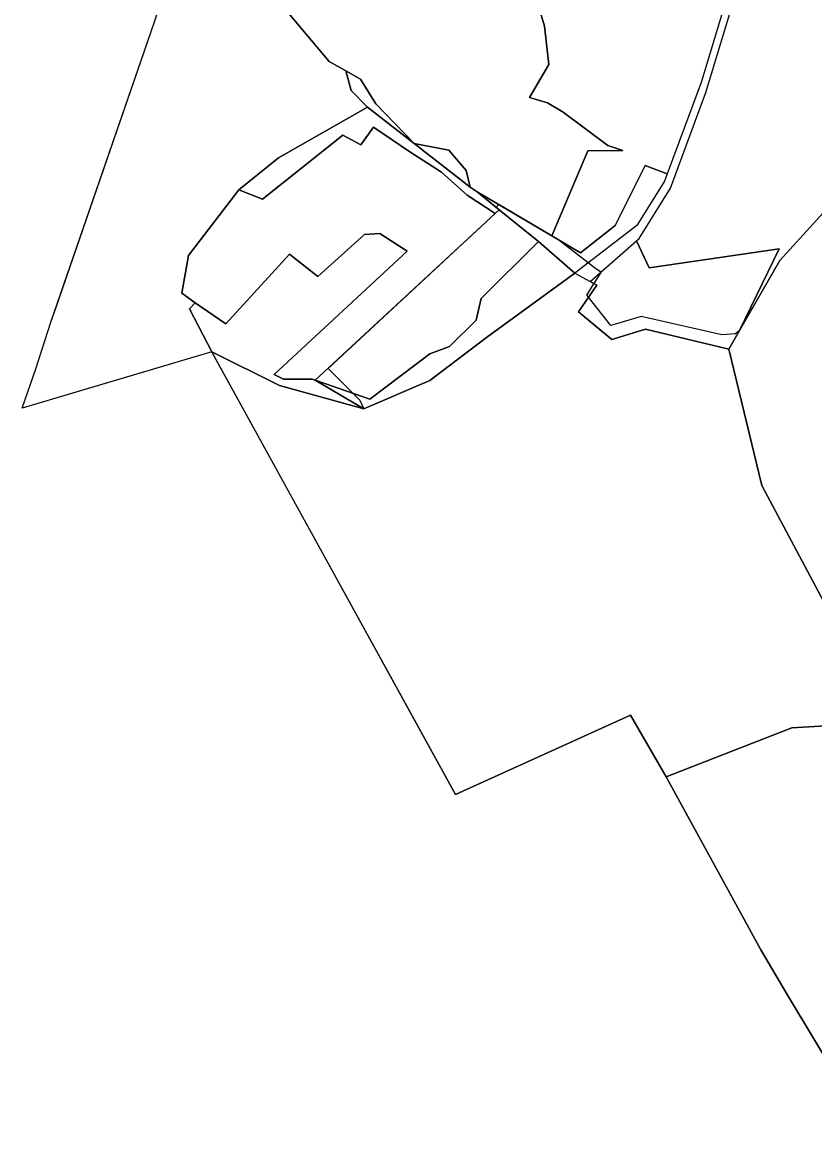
# Model space of a CAD drawing. Extents: x -477304 to -465429, y -1159113 to -1149210.
# Drawn here: x -475013.3 to -474701.5, y -1157661.9 to -1157226 of the extents above; entities that cross this region are included whole.
import ezdxf

# ---------------------------------------------------------------- set-up
doc = ezdxf.new("R2010")
doc.units = 0
for name, color, linetype in [('BPEJ_s', 7, 'Continuous'), ('PUPFL_s', 7, 'Continuous'), ('trav_porost_s', 7, 'Continuous')]:
    doc.layers.add(name, color=color, linetype=linetype)

msp = doc.modelspace()

# ---------------------------------------------------------------- linework, layer by layer
at = {"layer": 'BPEJ_s'}
for points in [[(-474938.57, -1157356.01), (-474938.75, -1157355.68), (-474989.94, -1157370.83), (-475013.32, -1157377.75), (-475008, -1157362.36), (-475002.07, -1157344.02), (-475000, -1157338.03), (-474961.24, -1157225.87)], [(-474690.38, -1157292.28), (-474715.36, -1157319.71), (-474731.13, -1157347.26), (-474732.69, -1157348.55), (-474738.1, -1157348.95), (-474769.8, -1157341.73), (-474781.83, -1157345.34), (-474790.56, -1157334.2), (-474791.26, -1157333.31), (-474788.43, -1157328.86), (-474785.64, -1157324.48), (-474785.77, -1157324.38), (-474788.15, -1157322.56), (-474790.64, -1157320.66), (-474802.74, -1157311.39), (-474804.94, -1157310.09), (-474825.8, -1157297.78), (-474826.91, -1157298.77), (-474825.68, -1157299.77), (-474827.28, -1157301.26), (-474893, -1157362.15), (-474883.11, -1157372.03), (-474880.52, -1157374.63), (-474878.95, -1157378.08), (-474912.07, -1157368.87), (-474938.28, -1157355.91), (-474938.57, -1157356.01), (-474842.92, -1157529.72), (-474774.11, -1157498.48), (-474760, -1157522.78), (-474722.74, -1157590.74), (-474712.47, -1157608.26), (-474680.22, -1157661.92)], [(-474690.38, -1157292.28), (-474715.36, -1157319.71), (-474731.13, -1157347.26), (-474732.69, -1157348.55), (-474738.1, -1157348.95), (-474769.8, -1157341.73), (-474781.83, -1157345.34), (-474790.56, -1157334.2), (-474791.26, -1157333.31), (-474788.43, -1157328.86), (-474785.64, -1157324.48), (-474785.77, -1157324.38), (-474788.15, -1157322.56), (-474790.64, -1157320.66), (-474802.74, -1157311.39), (-474804.94, -1157310.09), (-474825.8, -1157297.78), (-474826.91, -1157298.77)], [(-474826.91, -1157298.77), (-474825.68, -1157299.77), (-474827.28, -1157301.26), (-474893, -1157362.15), (-474883.11, -1157372.03), (-474880.52, -1157374.63), (-474878.95, -1157378.08), (-474912.07, -1157368.87), (-474938.28, -1157355.91), (-474938.57, -1157356.01)]]:
    msp.add_lwpolyline(points, dxfattribs=at)
at = {"layer": 'PUPFL_s'}
for points in [[(-474912.48, -1157170.89), (-474931.49, -1157195.12), (-474892.52, -1157241.46), (-474886.05, -1157245.19), (-474883.94, -1157252.89), (-474877.5, -1157259.47), (-474912.53, -1157279.31), (-474928.05, -1157291.89), (-474947.95, -1157317.8), (-474950.53, -1157332.53), (-474945.28, -1157336.43), (-474947.56, -1157338.77), (-474938.75, -1157355.68), (-475013.32, -1157377.75), (-475008, -1157362.36), (-475002.07, -1157344.02), (-474961.24, -1157225.87), (-474927.7, -1157121.79)], [(-474795.93, -1157324.71), (-474810.25, -1157312.27), (-474825.68, -1157299.77), (-474834.39, -1157292.72), (-474804.94, -1157310.09), (-474793.77, -1157316.68), (-474780.1, -1157305.94), (-474768.32, -1157282.38), (-474759.59, -1157285.62), (-474760.7, -1157288.6), (-474771.51, -1157306.02)], [(-474660.1, -1157317.23), (-474651.65, -1157326.51), (-474640.73, -1157340.6), (-474627.85, -1157362.36), (-474620.23, -1157381.86), (-474613.55, -1157392.83), (-474611.38, -1157395.99), (-474602.07, -1157416.82), (-474608.03, -1157419.66), (-474617.73, -1157425.6), (-474669.67, -1157454.7), (-474692.81, -1157463.79), (-474722.43, -1157408.18), (-474735.35, -1157354.63), (-474731.13, -1157347.26), (-474715.36, -1157319.71), (-474690.38, -1157292.28), (-474672.98, -1157304.11)], [(-474898.07, -1157366.84), (-474827.28, -1157301.26), (-474825.68, -1157299.77), (-474810.25, -1157312.27), (-474832.84, -1157334.67), (-474834.79, -1157343.22), (-474845.25, -1157353.53), (-474852.98, -1157356.38), (-474876.57, -1157374.31)], [(-474852.98, -1157366.86), (-474878.95, -1157378.08), (-474898.07, -1157366.84), (-474876.57, -1157374.31), (-474852.98, -1157356.38), (-474845.25, -1157353.53), (-474834.79, -1157343.22), (-474832.84, -1157334.67), (-474810.25, -1157312.27), (-474795.93, -1157324.71), (-474830.75, -1157349.98)], [(-474794.51, -1157339.91), (-474787.3, -1157329.48), (-474789.95, -1157328.04), (-474771.64, -1157311.99), (-474766.69, -1157322.57), (-474715.62, -1157315.2), (-474731.13, -1157347.26), (-474735.35, -1157354.63), (-474768.16, -1157346.68), (-474781.44, -1157350.74)], [(-474789.95, -1157328.04), (-474787.3, -1157329.48), (-474794.51, -1157339.91), (-474781.44, -1157350.74), (-474768.16, -1157346.68), (-474735.35, -1157354.63), (-474722.43, -1157408.18), (-474692.81, -1157463.79), (-474687.65, -1157469.38), (-474659.13, -1157500.47), (-474710.53, -1157503.42), (-474760, -1157522.78), (-474774.11, -1157498.48), (-474842.92, -1157529.72), (-474938.75, -1157355.68), (-474912.07, -1157368.87), (-474878.95, -1157378.08), (-474852.98, -1157366.86), (-474830.75, -1157349.98), (-474795.93, -1157324.71)], [(-474712.47, -1157608.26), (-474722.74, -1157590.74), (-474760, -1157522.78), (-474710.53, -1157503.42), (-474659.13, -1157500.47), (-474645.25, -1157520.87), (-474636.26, -1157532.61), (-474626.39, -1157545.34), (-474617.6, -1157586.15), (-474606.99, -1157613.7), (-474605.66, -1157617.09), (-474680.22, -1157661.92)]]:
    msp.add_lwpolyline(points, close=True, dxfattribs=at)
at = {"layer": 'trav_porost_s'}
for points in [[(-474810.86, -1157217.55), (-474807.85, -1157227.61), (-474806.19, -1157242.67), (-474813.81, -1157255.68), (-474806.73, -1157257.77), (-474800.55, -1157261.35), (-474782.91, -1157274.56), (-474777, -1157276.42), (-474790.87, -1157276.66), (-474804.94, -1157310.09), (-474834.39, -1157292.72), (-474837.1, -1157290.94), (-474838.65, -1157284.31), (-474845.52, -1157276.33), (-474859.17, -1157273.73), (-474874.17, -1157258.12), (-474880.28, -1157248.39), (-474886.05, -1157245.19), (-474892.52, -1157241.46), (-474931.49, -1157195.12)], [(-474734.77, -1157211.44), (-474746.21, -1157249.78), (-474759.59, -1157285.62), (-474768.32, -1157282.38), (-474780.1, -1157305.94), (-474793.77, -1157316.68), (-474804.94, -1157310.09), (-474790.87, -1157276.66), (-474777, -1157276.42), (-474782.91, -1157274.56), (-474800.55, -1157261.35), (-474806.73, -1157257.77), (-474813.81, -1157255.68), (-474806.19, -1157242.67), (-474807.85, -1157227.61), (-474810.86, -1157217.55)], [(-474633.21, -1157219.92), (-474641.34, -1157229.79), (-474653.66, -1157244.75), (-474688.74, -1157290.27), (-474690.38, -1157292.28), (-474715.36, -1157319.71), (-474731.13, -1157347.26), (-474715.62, -1157315.2), (-474766.69, -1157322.57), (-474771.64, -1157311.99), (-474770.63, -1157311.11), (-474758.29, -1157291.32), (-474744.45, -1157253.74), (-474731.98, -1157212.54)]]:
    msp.add_lwpolyline(points, dxfattribs=at)
for points in [[(-474874.17, -1157258.12), (-474859.17, -1157273.73), (-474877.5, -1157259.47), (-474883.94, -1157252.89), (-474886.05, -1157245.19), (-474880.28, -1157248.39)], [(-474928.05, -1157291.89), (-474912.53, -1157279.31), (-474877.5, -1157259.47), (-474859.17, -1157273.73), (-474837.1, -1157290.94), (-474834.39, -1157292.72), (-474825.68, -1157299.77), (-474827.28, -1157301.26), (-474838.34, -1157294.08), (-474848.39, -1157284.99), (-474860.78, -1157276.98), (-474875.17, -1157267.35), (-474880.14, -1157274.2), (-474887.21, -1157270.46), (-474918.79, -1157295.61)], [(-474899.25, -1157366.43), (-474910.55, -1157366.33), (-474914.24, -1157364.53), (-474861.9, -1157316.1), (-474872.69, -1157309.1), (-474878.68, -1157309.48), (-474896.97, -1157326.05), (-474908.12, -1157317.21), (-474933.26, -1157344.63), (-474945.28, -1157336.43), (-474950.53, -1157332.53), (-474947.95, -1157317.8), (-474928.05, -1157291.89), (-474918.79, -1157295.61), (-474887.21, -1157270.46), (-474880.14, -1157274.2), (-474875.17, -1157267.35), (-474860.78, -1157276.98), (-474848.39, -1157284.99), (-474838.34, -1157294.08), (-474827.28, -1157301.26), (-474898.07, -1157366.84)], [(-474859.17, -1157273.73), (-474845.52, -1157276.33), (-474838.65, -1157284.31), (-474837.1, -1157290.94)], [(-474878.95, -1157378.08), (-474912.07, -1157368.87), (-474938.75, -1157355.68), (-474947.56, -1157338.77), (-474945.28, -1157336.43), (-474933.26, -1157344.63), (-474908.12, -1157317.21), (-474896.97, -1157326.05), (-474878.68, -1157309.48), (-474872.69, -1157309.1), (-474861.9, -1157316.1), (-474914.24, -1157364.53), (-474910.55, -1157366.33), (-474899.25, -1157366.43), (-474898.07, -1157366.84)]]:
    msp.add_lwpolyline(points, close=True, dxfattribs=at)

doc.saveas('drawing.dxf')
